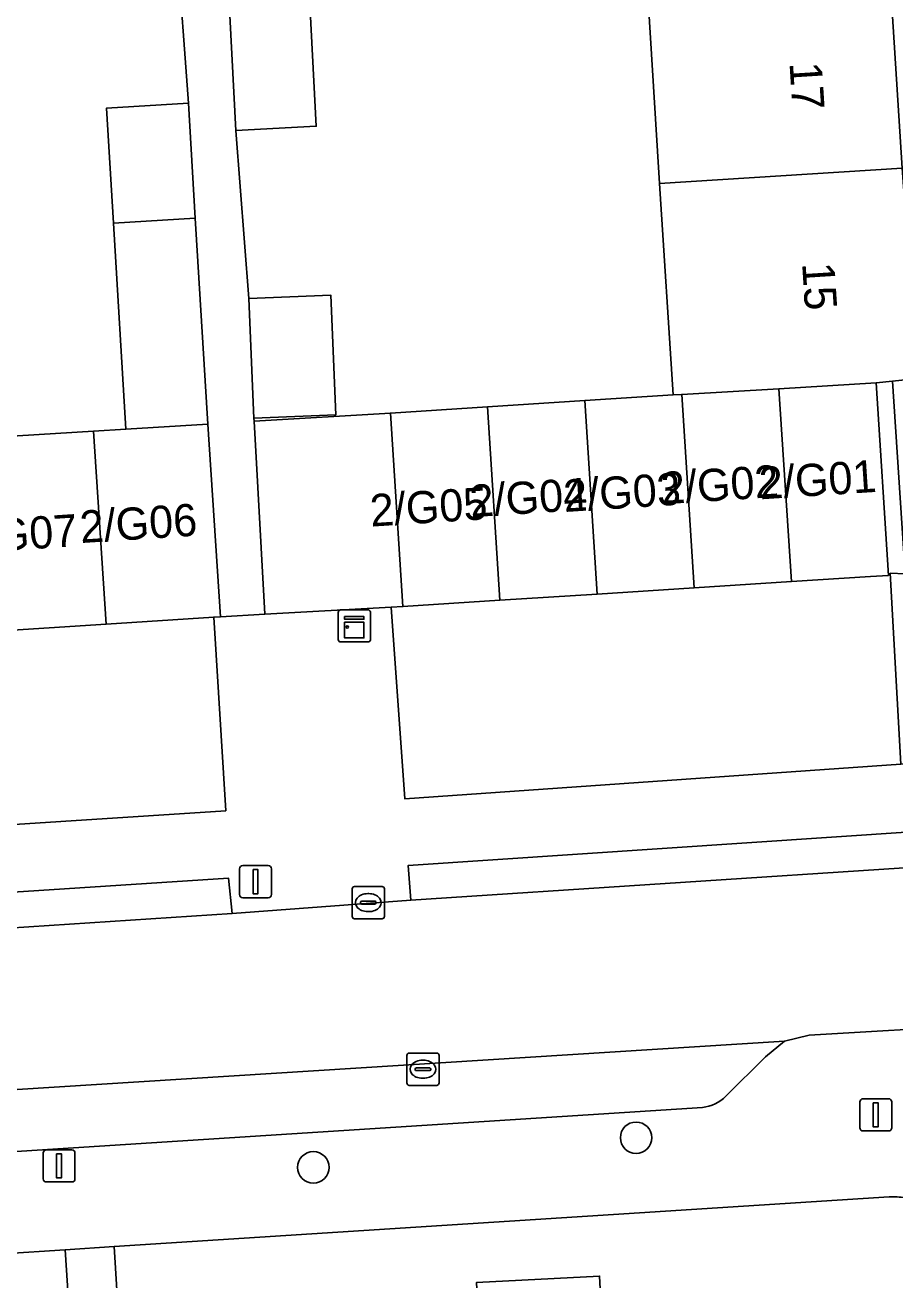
# Model space of a CAD drawing. Extents: x 159680 to 160786, y 387323 to 388340.
# Drawn here: x 160667.26 to 160694.24, y 387581.88 to 387620.82 of the extents above; entities that cross this region are included whole.
import ezdxf

# ---------------------------------------------------------------- set-up
doc = ezdxf.new("R2010")
doc.units = 0
for name, color, linetype in [('IMGEO_Boom', 7, 'Continuous'), ('IMGEO_Erf', 7, 'Continuous'), ('IMGEO_Kast', 7, 'Continuous'), ('IMGEO_Kolk', 7, 'Continuous'), ('IMGEO_Lichtmast', 7, 'Continuous'), ('IMGEO_Pand', 7, 'Continuous'), ('IMGEO_Pand_nummerreeks', 7, 'Continuous'), ('IMGEO_Parkeervlak_open', 7, 'Continuous'), ('IMGEO_Rijbaan_lokaal_open', 7, 'Continuous'), ('IMGEO_Voetpad_open', 7, 'Continuous')]:
    doc.layers.add(name, color=color, linetype=linetype)

msp = doc.modelspace()

# ---------------------------------------------------------------- linework, layer by layer
at = {"layer": 'IMGEO_Boom'}
for centre in [(160686.214, 387586.286), (160676.202, 387585.367)]:
    msp.add_circle(centre, 0.489, dxfattribs=at)
at = {"layer": 'IMGEO_Erf'}
for points in [[(160693.951, 387672.02), (160690.968, 387671.829), (160691.355, 387665.679), (160691.75, 387659.419), (160692.139, 387653.242), (160692.512, 387647.322), (160692.898, 387641.209), (160693.294, 387634.921), (160693.689, 387628.646), (160694.083, 387622.401), (160694.463, 387616.377), (160694.942, 387609.849), (160697.908, 387610.091)], [(160668.508, 387582.814), (160610.493, 387579.088), (160611.027, 387570.775), (160612.085, 387570.842), (160611.786, 387575.541), (160618.219, 387575.951), (160624.519, 387576.352), (160630.822, 387576.753), (160637.124, 387577.155), (160643.426, 387577.556), (160649.728, 387577.957), (160656.005, 387578.357), (160662.332, 387578.76), (160668.742, 387579.168)], [(160682.657, 387555.454), (160682.322, 387561.763), (160681.987, 387568.072), (160681.652, 387574.38), (160681.259, 387581.794), (160685.078, 387581.997), (160685.13, 387581.01), (160689.805, 387581.258), (160690.202, 387573.776), (160690.537, 387567.468), (160690.871, 387561.159), (160691.206, 387554.85), (160691.541, 387548.542), (160691.875, 387542.233), (160692.21, 387535.923), (160692.495, 387530.551), (160687.378, 387530.279), (160687.321, 387531.348), (160683.945, 387531.169), (160683.661, 387536.528), (160683.326, 387542.837), (160682.991, 387549.146)]]:
    msp.add_lwpolyline(points, close=True, dxfattribs=at)
for points in [[(160665.84, 387607.995), (160669.386, 387608.215), (160670.381, 387608.277), (160670, 387614.667), (160669.79, 387618.242), (160672.326, 387618.391), (160671.971, 387623.285), (160669.435, 387623.136), (160669.198, 387627.154), (160668.988, 387630.727), (160671.524, 387630.876), (160671.324, 387633.15), (160669.025, 387633.015), (160668.88, 387635.481), (160668.643, 387635.467), (160668.417, 387639.489), (160665.967, 387639.345)], [(160676.103, 387621.268), (160676.292, 387617.677), (160673.799, 387617.545), (160674.202, 387612.332), (160676.742, 387612.439), (160676.899, 387608.721), (160674.358, 387608.614), (160674.363, 387608.522), (160678.593, 387608.777), (160681.605, 387608.97), (160684.618, 387609.164), (160687.358, 387609.34), (160686.944, 387615.903), (160686.564, 387621.927)], [(160694.058, 387584.455), (160670.019, 387582.911), (160670.213, 387579.885)]]:
    msp.add_lwpolyline(points, dxfattribs=at)
msp.add_arc((160694.176, 387582.594), 1.864, 78.1487, 93.6313, dxfattribs=at)
at = {"layer": 'IMGEO_Kast'}
for p, q in [((160677.049, 387602.672), (160677.89, 387602.672)), ((160677.89, 387602.672), (160677.049, 387602.672)), ((160676.974, 387601.747), (160676.974, 387602.588)), ((160676.974, 387602.588), (160676.974, 387601.747)), ((160677.974, 387602.597), (160677.974, 387601.756)), ((160677.974, 387601.756), (160677.974, 387602.597)), ((160677.899, 387601.672), (160677.058, 387601.672)), ((160677.058, 387601.672), (160677.899, 387601.672))]:
    msp.add_line(p, q, dxfattribs=at)
for points in [[(160677.169, 387602.462), (160677.769, 387602.462), (160677.769, 387602.377), (160677.169, 387602.377), (160677.169, 387602.462)], [(160677.169, 387602.287), (160677.769, 387602.287), (160677.769, 387601.798), (160677.169, 387601.798), (160677.169, 387602.287)]]:
    msp.add_lwpolyline(points, dxfattribs=at)
msp.add_circle((160677.253, 387602.136), 0.0377, dxfattribs=at)
for centre, start, end in [((160677.052, 387602.594), 92.4484, 184.2845), ((160677.052, 387602.594), 92.4484, 184.2845), ((160677.896, 387602.594), 2.4484, 94.2845), ((160677.896, 387602.594), 2.4484, 94.2845), ((160677.052, 387601.75), 182.4484, 274.2845), ((160677.052, 387601.75), 182.4484, 274.2845), ((160677.896, 387601.75), 272.4484, 4.2845), ((160677.896, 387601.75), 272.4484, 4.2845)]:
    msp.add_arc(centre, 0.0779, start, end, dxfattribs=at)
at = {"layer": 'IMGEO_Kolk'}
for p, q in [((160677.481, 387594.084), (160678.333, 387594.084)), ((160677.406, 387593.158), (160677.406, 387594.01)), ((160677.894, 387593.864), (160677.919, 387593.864)), ((160678.407, 387594.01), (160678.407, 387593.158)), ((160677.665, 387593.578), (160677.665, 387593.59)), ((160678.103, 387593.541), (160677.705, 387593.541)), ((160677.708, 387593.627), (160678.106, 387593.627)), ((160677.917, 387593.304), (160677.892, 387593.304)), ((160678.149, 387593.59), (160678.149, 387593.578)), ((160678.333, 387593.084), (160677.481, 387593.084)), ((160679.101, 387587.987), (160679.101, 387588.839)), ((160679.176, 387588.913), (160680.028, 387588.913)), ((160679.589, 387588.693), (160679.614, 387588.693)), ((160680.102, 387588.839), (160680.102, 387587.987)), ((160679.36, 387588.407), (160679.36, 387588.419)), ((160679.798, 387588.37), (160679.4, 387588.37)), ((160679.403, 387588.456), (160679.801, 387588.456)), ((160679.844, 387588.419), (160679.844, 387588.407)), ((160680.028, 387587.913), (160679.176, 387587.913)), ((160679.612, 387588.133), (160679.587, 387588.133))]:
    msp.add_line(p, q, dxfattribs=at)
for points in [[(160677.481, 387594.084), (160678.333, 387594.084)], [(160677.406, 387593.158), (160677.406, 387594.01)], [(160678.407, 387594.01), (160678.407, 387593.158)], [(160678.333, 387593.084), (160677.481, 387593.084)], [(160679.101, 387587.987), (160679.101, 387588.839)], [(160679.176, 387588.913), (160680.028, 387588.913)], [(160680.102, 387588.839), (160680.102, 387587.987)], [(160680.028, 387587.913), (160679.176, 387587.913)]]:
    msp.add_lwpolyline(points, dxfattribs=at)
for centre, radius, start, end in [((160677.483, 387594.008), 0.0765, 91.552, 178.448), ((160677.483, 387594.008), 0.0765, 91.552, 178.448), ((160678.331, 387594.008), 0.0765, 1.552, 88.448), ((160678.331, 387594.008), 0.0765, 1.552, 88.448), ((160677.705, 387593.587), 0.0403, 85.8775, 175.7526), ((160677.702, 387593.577), 0.0366, 178.938, 274.7102), ((160678.106, 387593.584), 0.043, 264.8664, 352.4533), ((160678.11, 387593.589), 0.0386, 1.7309, 96.639), ((160677.483, 387593.16), 0.0765, 181.552, 268.448), ((160677.483, 387593.16), 0.0765, 181.552, 268.448), ((160678.331, 387593.16), 0.0765, 271.552, 358.448), ((160678.331, 387593.16), 0.0765, 271.552, 358.448), ((160679.178, 387588.837), 0.0765, 91.552, 178.448), ((160679.178, 387588.837), 0.0765, 91.552, 178.448), ((160680.026, 387588.837), 0.0765, 1.552, 88.448), ((160680.026, 387588.837), 0.0765, 1.552, 88.448), ((160679.4, 387588.416), 0.0403, 85.8775, 175.7526), ((160679.397, 387588.406), 0.0366, 178.938, 274.7102), ((160679.801, 387588.413), 0.043, 264.8664, 352.4533), ((160679.805, 387588.418), 0.0386, 1.7309, 96.639), ((160679.178, 387587.989), 0.0765, 181.552, 268.448), ((160679.178, 387587.989), 0.0765, 181.552, 268.448), ((160680.026, 387587.989), 0.0765, 271.552, 358.448), ((160680.026, 387587.989), 0.0765, 271.552, 358.448)]:
    msp.add_arc(centre, radius, start, end, dxfattribs=at)
for centre, major_axis, ratio, start_param, end_param in [((160677.893, 387593.584), (-0.387, 0.002), 0.722429, 4.712389, 7.853982), ((160677.918, 387593.584), (-0.39, 0.002), 0.717154, 1.570796, 4.712389), ((160679.588, 387588.413), (-0.387, 0.002), 0.722429, 4.712389, 7.853982), ((160679.613, 387588.413), (-0.39, 0.002), 0.717154, 1.570796, 4.712389)]:
    msp.add_ellipse(centre, major_axis=major_axis, ratio=ratio, start_param=start_param, end_param=end_param, dxfattribs=at)
at = {"layer": 'IMGEO_Lichtmast'}
for p, q in [((160673.913, 387593.834), (160673.913, 387594.634)), ((160673.913, 387594.634), (160673.913, 387593.834)), ((160674.013, 387594.734), (160674.803, 387594.734)), ((160674.803, 387594.734), (160674.013, 387594.734)), ((160674.903, 387594.634), (160674.903, 387593.834)), ((160674.903, 387593.834), (160674.903, 387594.634)), ((160674.803, 387593.734), (160674.013, 387593.734)), ((160674.013, 387593.734), (160674.803, 387593.734)), ((160693.251, 387587.498), (160694.041, 387587.498)), ((160694.041, 387587.498), (160693.251, 387587.498)), ((160693.151, 387586.598), (160693.151, 387587.398)), ((160693.151, 387587.398), (160693.151, 387586.598)), ((160694.141, 387587.398), (160694.141, 387586.598)), ((160694.141, 387586.598), (160694.141, 387587.398)), ((160694.041, 387586.498), (160693.251, 387586.498)), ((160693.251, 387586.498), (160694.041, 387586.498)), ((160667.919, 387585.915), (160668.709, 387585.915)), ((160668.709, 387585.915), (160667.919, 387585.915)), ((160667.819, 387585.015), (160667.819, 387585.815)), ((160667.819, 387585.815), (160667.819, 387585.015)), ((160668.809, 387585.815), (160668.809, 387585.015)), ((160668.809, 387585.015), (160668.809, 387585.815)), ((160668.709, 387584.915), (160667.919, 387584.915)), ((160667.919, 387584.915), (160668.709, 387584.915))]:
    msp.add_line(p, q, dxfattribs=at)
for points in [[(160674.333, 387594.609), (160674.483, 387594.609), (160674.483, 387593.859), (160674.333, 387593.859), (160674.333, 387594.609)], [(160693.571, 387587.373), (160693.721, 387587.373), (160693.721, 387586.623), (160693.571, 387586.623), (160693.571, 387587.373)], [(160668.239, 387585.79), (160668.389, 387585.79), (160668.389, 387585.04), (160668.239, 387585.04), (160668.239, 387585.79)]]:
    msp.add_lwpolyline(points, dxfattribs=at)
for centre, start, end in [((160674.013, 387594.634), 90, 180), ((160674.013, 387594.634), 90, 180), ((160674.803, 387594.634), 0, 90), ((160674.803, 387594.634), 360, 90), ((160674.013, 387593.834), 180, 270), ((160674.013, 387593.834), 180, 270), ((160674.803, 387593.834), 270, 0), ((160674.803, 387593.834), 270, 0), ((160693.251, 387587.398), 90, 180), ((160693.251, 387587.398), 90, 180), ((160694.041, 387587.398), 0, 90), ((160694.041, 387587.398), 360, 90), ((160693.251, 387586.598), 180, 270), ((160693.251, 387586.598), 180, 270), ((160694.041, 387586.598), 270, 0), ((160694.041, 387586.598), 270, 0), ((160667.919, 387585.815), 90, 180), ((160667.919, 387585.815), 90, 180), ((160668.709, 387585.815), 0, 90), ((160668.709, 387585.815), 360, 90), ((160667.919, 387585.015), 180, 270), ((160667.919, 387585.015), 180, 270), ((160668.709, 387585.015), 270, 0), ((160668.709, 387585.015), 270, 0)]:
    msp.add_arc(centre, 0.1, start, end, dxfattribs=at)
at = {"layer": 'IMGEO_Pand'}
for points in [[(160694.463, 387616.377), (160694.083, 387622.401), (160686.564, 387621.927), (160686.944, 387615.903)], [(160673.799, 387617.545), (160676.292, 387617.677), (160676.103, 387621.268), (160673.611, 387621.11)], [(160672.326, 387618.391), (160669.79, 387618.242), (160670, 387614.667), (160672.536, 387614.829)], [(160694.171, 387609.766), (160694.942, 387609.849), (160694.463, 387616.377), (160686.944, 387615.903), (160687.358, 387609.34), (160687.63, 387609.356), (160690.644, 387609.533), (160693.657, 387609.71)], [(160672.536, 387614.829), (160670, 387614.667), (160670.381, 387608.277), (160672.933, 387608.436)], [(160674.202, 387612.332), (160674.358, 387608.614), (160676.899, 387608.721), (160676.742, 387612.439)], [(160693.48, 387603.704), (160694.041, 387603.74), (160693.657, 387609.71), (160690.644, 387609.533), (160691.029, 387603.546)], [(160688.016, 387603.353), (160687.63, 387609.356), (160687.358, 387609.34), (160684.618, 387609.164), (160685.004, 387603.159)], [(160691.029, 387603.546), (160690.644, 387609.533), (160687.63, 387609.356), (160688.016, 387603.353)], [(160681.991, 387602.966), (160681.605, 387608.97), (160678.593, 387608.777), (160678.979, 387602.772)], [(160685.004, 387603.159), (160684.618, 387609.164), (160681.605, 387608.97), (160681.991, 387602.966)], [(160665.84, 387607.995), (160666.225, 387602), (160669.771, 387602.228), (160669.386, 387608.215)], [(160672.933, 387608.436), (160670.381, 387608.277), (160669.386, 387608.215), (160669.771, 387602.228), (160673.113, 387602.443), (160673.317, 387602.456)], [(160690.202, 387573.776), (160689.805, 387581.258), (160685.13, 387581.01), (160685.078, 387581.997), (160681.259, 387581.794), (160681.652, 387574.38), (160685.016, 387574.559), (160685.076, 387573.489)]]:
    msp.add_lwpolyline(points, close=True, dxfattribs=at)
at = {"layer": 'IMGEO_Parkeervlak_open'}
for points in [[(160693.657, 387609.71), (160694.041, 387603.74), (160693.48, 387603.704), (160691.029, 387603.546), (160688.016, 387603.353), (160685.004, 387603.159), (160681.991, 387602.966), (160678.979, 387602.772), (160678.619, 387602.752), (160679.039, 387596.808), (160694.424, 387597.881), (160694.091, 387603.805), (160694.561, 387603.783), (160694.171, 387609.766)], [(160669.771, 387602.228), (160666.225, 387602), (160662.679, 387601.773), (160659.133, 387601.545), (160655.658, 387601.322), (160656.046, 387595.308), (160673.486, 387596.437), (160673.113, 387602.443)]]:
    msp.add_lwpolyline(points, close=True, dxfattribs=at)
for points in [[(160688.994, 387587.58), (160690.222, 387588.797), (160690.811, 387589.28), (160653.704, 387586.943), (160640.868, 387586.153), (160581.804, 387582.428), (160570.096, 387581.71), (160522.381, 387578.44), (160523.03, 387578.059), (160524.203, 387577.006)], [(160524.931, 387576.751), (160688.268, 387587.229)]]:
    msp.add_lwpolyline(points, dxfattribs=at)
msp.add_arc((160688.168, 387588.363), 1.138, 275.058, 316.5468, dxfattribs=at)
at = {"layer": 'IMGEO_Rijbaan_lokaal_open'}
msp.add_lwpolyline([(160696.547, 387594.815), (160694.999, 387594.698), (160679.223, 387593.661), (160673.682, 387593.251), (160656.019, 387592.086), (160653.353, 387591.94), (160653.704, 387586.943), (160690.811, 387589.28), (160691.584, 387589.469), (160696.865, 387589.784), (160698.061, 387589.868)], dxfattribs=at)
at = {"layer": 'IMGEO_Voetpad_open'}
for points in [[(160692.403, 387696.238), (160693.841, 387673.738), (160693.951, 387672.02), (160697.908, 387610.091), (160694.942, 387609.849), (160694.171, 387609.766), (160694.561, 387603.783), (160694.091, 387603.805), (160694.424, 387597.881), (160700.892, 387598.292)], [(160671.971, 387623.285), (160672.326, 387618.391), (160672.536, 387614.829), (160672.933, 387608.436), (160673.317, 387602.456), (160674.697, 387602.533), (160674.363, 387608.522), (160674.358, 387608.614), (160674.202, 387612.332), (160673.799, 387617.545), (160673.611, 387621.11)], [(160700.892, 387598.292), (160694.424, 387597.881), (160679.039, 387596.808), (160678.619, 387602.752), (160674.697, 387602.533), (160673.317, 387602.456), (160673.113, 387602.443), (160673.486, 387596.437), (160656.046, 387595.308), (160649.88, 387594.907), (160648.688, 387594.83), (160648.06, 387594.8), (160648.047, 387594.509)], [(160651.336, 387591.813), (160653.353, 387591.94), (160656.019, 387592.086), (160655.913, 387593.198), (160673.573, 387594.339), (160673.682, 387593.251), (160679.223, 387593.661), (160679.148, 387594.736), (160694.903, 387595.788), (160694.999, 387594.698), (160696.547, 387594.815)], [(160694.559, 387584.419), (160697.139, 387584.625), (160696.913, 387588.711), (160696.865, 387589.784), (160691.584, 387589.469), (160690.811, 387589.28), (160690.222, 387588.797), (160688.994, 387587.58)], [(160688.268, 387587.229), (160524.931, 387576.751)], [(160583.316, 387577.343), (160609.072, 387578.997), (160610.493, 387579.088), (160668.508, 387582.814), (160670.019, 387582.911), (160694.058, 387584.455)], [(160670.213, 387579.885), (160670.019, 387582.911), (160668.508, 387582.814), (160668.742, 387579.168)]]:
    msp.add_lwpolyline(points, dxfattribs=at)
for points in [[(160678.593, 387608.777), (160674.363, 387608.522), (160674.697, 387602.533), (160678.619, 387602.752), (160678.979, 387602.772)], [(160679.223, 387593.661), (160694.999, 387594.698), (160694.903, 387595.788), (160679.148, 387594.736)], [(160673.682, 387593.251), (160673.573, 387594.339), (160655.913, 387593.198), (160656.019, 387592.086)]]:
    msp.add_lwpolyline(points, close=True, dxfattribs=at)
for centre, radius, start, end in [((160688.168, 387588.363), 1.138, 275.058, 316.5468), ((160694.176, 387582.594), 1.864, 78.1487, 93.6313)]:
    msp.add_arc(centre, radius, start, end, dxfattribs=at)

# ---------------------------------------------------------------- texts
at = {"layer": 'IMGEO_Pand_nummerreeks'}
for s, rotation, p in [('17', 273.6063, (160690.97, 387619.642)), ('15', 273.6063, (160691.362, 387613.424)), ('2/G03', 3.6949, (160683.989, 387605.704)), ('2/G02', 3.6949, (160687.021, 387605.943)), ('2/G01', 3.6949, (160690.06, 387606.097)), ('2/G04', 3.6949, (160681.087, 387605.543)), ('2/G05', 3.6949, (160677.99, 387605.251)), ('2/G06', 3.6956, (160668.989, 387604.741)), ('2/G07', 3.6949, (160665.272, 387604.413))]:
    msp.add_text(s, height=1, rotation=rotation, dxfattribs=at).set_placement(p)

doc.saveas('drawing.dxf')
